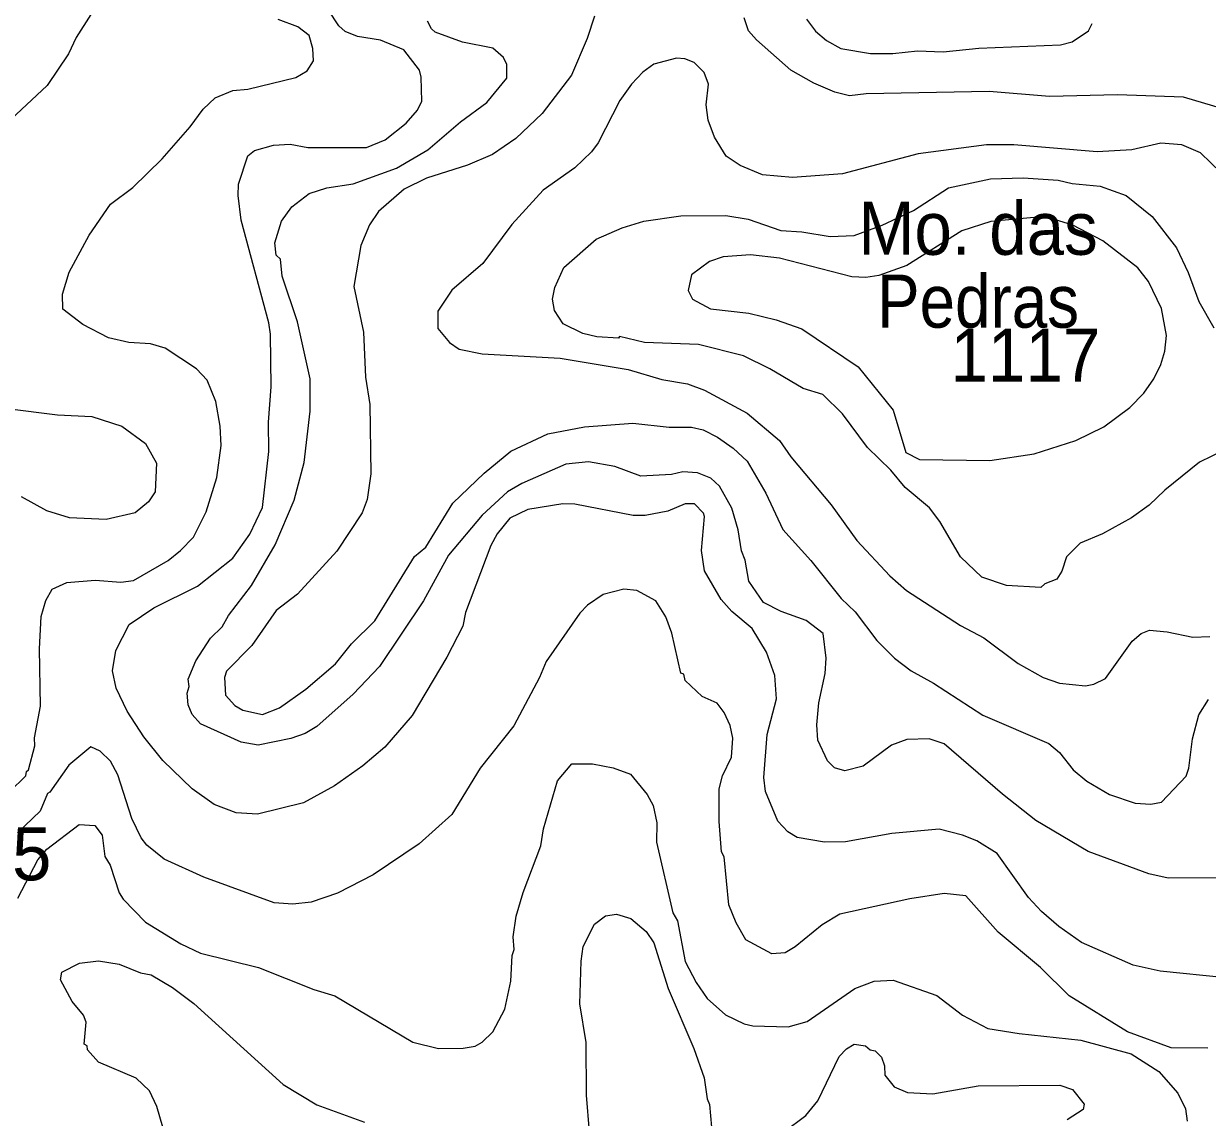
# Model space of a CAD drawing. Extents: x 447.8 to 473.9, y 7733.1 to 7760.8.
# Drawn here: x 464.34 to 466.128, y 7736.07 to 7737.721 of the extents above; entities that cross this region are included whole.
import ezdxf
from ezdxf.enums import TextEntityAlignment as Align

# ---------------------------------------------------------------- set-up
doc = ezdxf.new("R2010")
doc.units = 0
doc.header["$LTSCALE"] = 0.032
doc.layers.add('1', color=7, linetype='Continuous', lineweight=25)
doc.layers.add('2', color=7, linetype='Continuous', lineweight=13)
doc.layers.add('21', color=7, linetype='Continuous')
doc.layers.add('27', color=7, linetype='Continuous')

msp = doc.modelspace()

# ---------------------------------------------------------------- linework, layer by layer
at = {"layer": '1'}
for points in [[(465.1015, 7736.9874), (465.0742, 7736.9744), (465.0553, 7736.9508), (465.0456, 7736.9332), (465.0073, 7736.8322), (465.0031, 7736.8113), (464.9791, 7736.7648), (464.9268, 7736.6764), (464.8855, 7736.6287), (464.8521, 7736.6008), (464.8092, 7736.5702), (464.7626, 7736.5447), (464.6931, 7736.5274), (464.6611, 7736.5297), (464.6279, 7736.5421), (464.5944, 7736.5659), (464.5504, 7736.6086), (464.5215, 7736.6443), (464.4962, 7736.6831), (464.4797, 7736.7178), (464.474, 7736.7441), (464.4792, 7736.7747), (464.4992, 7736.8137), (464.5367, 7736.8393), (464.6027, 7736.8718), (464.6557, 7736.9142), (464.6817, 7736.9501), (464.7007, 7736.9907), (464.7103, 7737.075), (464.7098, 7737.1196), (464.7137, 7737.1725), (464.7129, 7737.2521), (464.7105, 7737.2692), (464.6683, 7737.4243), (464.664, 7737.4616), (464.6647, 7737.4788), (464.6784, 7737.5212), (464.6888, 7737.5293), (464.7172, 7737.5374), (464.7424, 7737.5389), (464.7694, 7737.5342), (464.8576, 7737.5341), (464.8861, 7737.5455), (464.9178, 7737.5707), (464.935, 7737.5902), (464.9411, 7737.6037), (464.9405, 7737.6401), (464.9377, 7737.6507), (464.914, 7737.6815), (464.8791, 7737.6959), (464.8442, 7737.7015), (464.8257, 7737.709), (464.8161, 7737.7179), (464.8003, 7737.7411)], [(465.3129, 7736.9849), (465.2787, 7736.9787), (465.2604, 7736.9787), (465.1725, 7736.9954), (465.1542, 7736.9962), (465.1015, 7736.9874)], [(466.1556, 7736.2805), (466.0562, 7736.2908), (466.0153, 7736.2997), (465.9376, 7736.3337), (465.9034, 7736.3579), (465.8769, 7736.3807), (465.8576, 7736.4018), (465.8103, 7736.4685), (465.7797, 7736.4872), (465.7576, 7736.4959), (465.7224, 7736.5048), (465.6511, 7736.4984), (465.5813, 7736.4857), (465.5494, 7736.4856), (465.5083, 7736.4926), (465.494, 7736.5012), (465.479, 7736.5173), (465.4605, 7736.5617), (465.4578, 7736.5832), (465.4628, 7736.6477), (465.4767, 7736.7017), (465.4744, 7736.737), (465.4616, 7736.7723), (465.4404, 7736.8081), (465.4093, 7736.8338), (465.3935, 7736.8515), (465.3683, 7736.8948), (465.3638, 7736.9257), (465.3684, 7736.9768), (465.3667, 7736.9821), (465.3529, 7736.9962), (465.3392, 7736.9962), (465.3129, 7736.9849)]]:
    msp.add_lwpolyline(points, dxfattribs=at)
msp.add_lwpolyline([(466.0107, 7737.1414), (466.0318, 7737.1633), (466.0466, 7737.1846), (466.0573, 7737.2062), (466.0634, 7737.2264), (466.0659, 7737.25), (466.0585, 7737.2908), (466.0388, 7737.3318), (466.0225, 7737.3521), (465.9697, 7737.3932), (465.9243, 7737.4169), (465.8823, 7737.4298), (465.8005, 7737.4221), (465.7569, 7737.4081), (465.6736, 7737.356), (465.6314, 7737.3408), (465.6118, 7737.3378), (465.5905, 7737.3386), (465.4815, 7737.367), (465.4379, 7737.3721), (465.3966, 7737.3689), (465.3758, 7737.3617), (465.3487, 7737.3419), (465.3437, 7737.3179), (465.3499, 7737.3052), (465.3775, 7737.2903), (465.435, 7737.2837), (465.4766, 7737.2739), (465.5153, 7737.2605), (465.6001, 7737.203), (465.653, 7737.1373), (465.6723, 7737.0736), (465.6927, 7737.0631), (465.7991, 7737.0614), (465.866, 7737.0715), (465.9292, 7737.0918), (465.9713, 7737.1124)], close=True, dxfattribs=at)
at = {"layer": '2'}
for points in [[(464.4599, 7737.7643), (464.4191, 7737.7002), (464.4076, 7737.6754), (464.3755, 7737.6274), (464.3214, 7737.5767)], [(464.3568, 7736.6308), (464.3562, 7736.643), (464.3657, 7736.6905), (464.3642, 7736.777), (464.3666, 7736.8259), (464.3735, 7736.8504), (464.3829, 7736.8673), (464.4052, 7736.8774), (464.4481, 7736.8809), (464.4866, 7736.8777), (464.5058, 7736.8806), (464.5581, 7736.9104), (464.5771, 7736.9254), (464.5967, 7736.946), (464.6157, 7736.9839), (464.6319, 7737.0359), (464.6381, 7737.0839), (464.6366, 7737.1131), (464.6303, 7737.1506), (464.6173, 7737.1829), (464.6011, 7737.2001), (464.5536, 7737.231), (464.5315, 7737.2374), (464.499, 7737.2396), (464.4684, 7737.2469), (464.4292, 7737.2667), (464.3992, 7737.29), (464.3986, 7737.3125), (464.4087, 7737.3459), (464.4388, 7737.4016), (464.4711, 7737.4485), (464.5047, 7737.4734), (464.5491, 7737.517), (464.5916, 7737.565), (464.6111, 7737.5918), (464.629, 7737.6089), (464.656, 7737.6198), (464.6787, 7737.6223), (464.7511, 7737.6399), (464.7682, 7737.6499), (464.7776, 7737.665), (464.7769, 7737.6836), (464.7712, 7737.7031), (464.7542, 7737.7161), (464.7246, 7737.7274)], [(465.435, 7736.8792), (465.4297, 7736.9109), (465.4242, 7736.9251), (465.4191, 7736.9566), (465.4097, 7736.9895), (465.3907, 7737.023), (465.3778, 7737.0349), (465.3578, 7737.0428), (465.3355, 7737.0444), (465.3185, 7737.0402), (465.2719, 7737.038), (465.2327, 7737.0524), (465.1929, 7737.0595), (465.159, 7737.0562), (465.0922, 7737.0269), (465.0706, 7737.014), (465.0323, 7736.9791), (464.9815, 7736.9188), (464.9438, 7736.8498), (464.8775, 7736.7507), (464.8376, 7736.709), (464.7826, 7736.6602), (464.7652, 7736.6493), (464.7434, 7736.6417), (464.6943, 7736.6316), (464.6684, 7736.6364), (464.607, 7736.6642), (464.5946, 7736.6779), (464.5885, 7736.6928), (464.587, 7736.7105), (464.5901, 7736.7202), (464.5886, 7736.7312), (464.6002, 7736.7591), (464.622, 7736.7932), (464.6398, 7736.8103), (464.6496, 7736.8274), (464.6843, 7736.873), (464.7198, 7736.9343), (464.7487, 7737.0015), (464.7634, 7737.0583), (464.7729, 7737.1362), (464.7729, 7737.1846), (464.7538, 7737.2708), (464.7305, 7737.3398), (464.728, 7737.3654), (464.7215, 7737.3715), (464.7194, 7737.39), (464.7293, 7737.4228), (464.7448, 7737.4443), (464.7712, 7737.4646), (464.7979, 7737.473), (464.8377, 7737.479), (464.9031, 7737.503), (464.9506, 7737.5303), (464.9996, 7737.5725), (465.0393, 7737.6018), (465.0695, 7737.6387), (465.0698, 7737.6593), (465.0645, 7737.6697), (465.0485, 7737.684), (465.0027, 7737.6932), (464.9615, 7737.7083), (464.9559, 7737.7129), (464.9499, 7737.7249)], [(465.2019, 7737.732), (465.1909, 7737.6987), (465.1674, 7737.6434), (465.1232, 7737.5854), (465.0833, 7737.5476), (465.048, 7737.5233), (465.0101, 7737.5074), (464.9483, 7737.4879), (464.9146, 7737.4711), (464.8758, 7737.4374), (464.8621, 7737.4173), (464.8492, 7737.3859), (464.8387, 7737.3241), (464.853, 7737.2554), (464.8564, 7737.1875), (464.8627, 7737.1461), (464.8644, 7737.0414), (464.8588, 7737.0024), (464.8513, 7736.9824), (464.8128, 7736.9247), (464.7535, 7736.8597), (464.7214, 7736.8349), (464.6845, 7736.782), (464.6463, 7736.7436), (464.6431, 7736.7341), (464.6447, 7736.7072), (464.659, 7736.6919), (464.6709, 7736.6844), (464.7005, 7736.6781), (464.7262, 7736.6883), (464.7663, 7736.7163), (464.8112, 7736.7547), (464.8351, 7736.785), (464.8705, 7736.8193), (464.9302, 7736.9168), (464.9475, 7736.9306), (464.988, 7736.9973), (465.0356, 7737.0425), (465.0757, 7737.0754), (465.1315, 7737.1016), (465.1869, 7737.1125), (465.2601, 7737.1181), (465.315, 7737.112), (465.3486, 7737.1116), (465.3661, 7737.1076), (465.3879, 7737.0968), (465.4113, 7737.0802), (465.4326, 7737.0603), (465.461, 7737.0124), (465.4867, 7736.9575), (465.5286, 7736.9107), (465.5746, 7736.8533), (465.5955, 7736.8333), (465.6285, 7736.7896), (465.6552, 7736.7632), (465.6801, 7736.7439), (465.714, 7736.7253), (465.7886, 7736.6769), (465.8881, 7736.6341), (465.9042, 7736.6209), (465.925, 7736.5945)], [(466.2762, 7737.4335), (466.2547, 7737.4308), (466.2241, 7737.4339), (466.2122, 7737.4417), (466.2011, 7737.461), (466.1935, 7737.4825), (466.1901, 7737.5277), (466.18, 7737.5607), (466.1719, 7737.5722), (466.1507, 7737.5925), (466.0914, 7737.6101), (465.992, 7737.6134), (465.8892, 7737.6111), (465.7979, 7737.6183), (465.6124, 7737.6151), (465.587, 7737.6119), (465.5652, 7737.6173), (465.5331, 7737.631), (465.4986, 7737.6507), (465.4468, 7737.6963), (465.4348, 7737.7103), (465.4279, 7737.7297)], [(465.522, 7737.7275), (465.5359, 7737.7098), (465.5526, 7737.6956), (465.5742, 7737.6834), (465.6191, 7737.676), (465.6525, 7737.676), (465.69, 7737.6799), (465.7287, 7737.6784), (465.7826, 7737.684), (465.906, 7737.6889), (465.9235, 7737.6935), (465.9481, 7737.7101), (465.9534, 7737.7212)], [(466.1483, 7737.4956), (466.1172, 7737.5259), (466.0891, 7737.5381), (466.0574, 7737.5405), (466.0133, 7737.5303), (465.9612, 7737.5277), (465.8355, 7737.538), (465.7938, 7737.5381), (465.6908, 7737.5243), (465.5768, 7737.4941), (465.5011, 7737.4885), (465.456, 7737.4928), (465.4223, 7737.5067), (465.4011, 7737.521), (465.3833, 7737.5494), (465.3735, 7737.5751), (465.3709, 7737.5985), (465.3742, 7737.6298), (465.3677, 7737.647), (465.3524, 7737.6623), (465.3385, 7737.6679), (465.3257, 7737.6687), (465.2917, 7737.6598), (465.2753, 7737.6477), (465.2582, 7737.6297), (465.2404, 7737.6049), (465.2077, 7737.5412), (465.1975, 7737.5275), (465.1724, 7737.5032), (465.1246, 7737.4697), (465.0773, 7737.4176), (465.0332, 7737.3591), (464.9864, 7737.3187), (464.9654, 7737.2869), (464.9656, 7737.2607), (464.983, 7737.2398), (464.9975, 7737.2296), (465.0323, 7737.2224), (465.15, 7737.2158), (465.2529, 7737.1989), (465.3036, 7737.1839), (465.3427, 7737.1772), (465.368, 7737.1676), (465.4325, 7737.1329), (465.4813, 7737.0919), (465.4985, 7737.0668), (465.5595, 7736.9945), (465.5983, 7736.9405), (465.6479, 7736.8876), (465.6734, 7736.8653), (465.7549, 7736.8124), (465.79, 7736.7938), (465.8417, 7736.7551), (465.8794, 7736.734), (465.9044, 7736.7254), (465.9436, 7736.7214), (465.9563, 7736.7239), (465.974, 7736.7323), (466.0138, 7736.7886), (466.0276, 7736.8006), (466.0403, 7736.8052), (466.0671, 7736.803), (466.1055, 7736.795), (466.1312, 7736.7959)], [(466.153, 7737.0771), (466.1157, 7737.0592), (466.0632, 7737.0168), (466.0397, 7736.9941), (466.0132, 7736.9748), (465.9692, 7736.9507), (465.9353, 7736.9369), (465.9147, 7736.9163), (465.9079, 7736.8945), (465.9003, 7736.8823), (465.882, 7736.8753), (465.8763, 7736.8697), (465.8242, 7736.8726), (465.7872, 7736.8855), (465.7548, 7736.9163), (465.7238, 7736.9695), (465.708, 7736.9901), (465.6713, 7737.0205), (465.6496, 7737.047), (465.6141, 7737.0811), (465.5767, 7737.132), (465.5471, 7737.1613), (465.5172, 7737.1701), (465.4671, 7737.1999), (465.4273, 7737.2197), (465.359, 7737.2368), (465.2774, 7737.2395), (465.24, 7737.2485), (465.2383, 7737.2464), (465.2055, 7737.248), (465.1843, 7737.253), (465.1547, 7737.2678), (465.1415, 7737.288), (465.1385, 7737.3051), (465.142, 7737.3226), (465.156, 7737.3526), (465.2044, 7737.3954), (465.244, 7737.4129), (465.2767, 7737.4227), (465.3325, 7737.4307), (465.4004, 7737.4315), (465.4341, 7737.4259), (465.4833, 7737.4087), (465.5152, 7737.4066), (465.5581, 7737.3995), (465.5943, 7737.4011), (465.6367, 7737.4166), (465.684, 7737.4389), (465.7367, 7737.4732), (465.8002, 7737.4868), (465.8492, 7737.4884), (465.9025, 7737.4845), (465.9236, 7737.4796), (465.9657, 7737.4755), (466.0051, 7737.4614), (466.0444, 7737.4297), (466.0811, 7737.3826), (466.0987, 7737.3454), (466.1149, 7737.3014), (466.1375, 7737.2616)], [(464.3153, 7737.1399), (464.391, 7737.1303), (464.443, 7737.1277), (464.4885, 7737.1135), (464.5241, 7737.0871), (464.5404, 7737.0576), (464.5387, 7737.014), (464.5286, 7736.9989), (464.5082, 7736.9823), (464.4647, 7736.9723), (464.4092, 7736.9751), (464.3748, 7736.9853), (464.3366, 7737.0066)], [(465.339, 7736.7292), (465.3369, 7736.7389), (465.3325, 7736.7403), (465.3189, 7736.8011), (465.31, 7736.8255), (465.2945, 7736.8497), (465.2659, 7736.8655), (465.2462, 7736.8671), (465.2152, 7736.859), (465.1913, 7736.843), (465.1797, 7736.8308), (465.1289, 7736.7581), (465.1191, 7736.7339), (465.0801, 7736.661), (465.0296, 7736.5973), (464.9867, 7736.5271), (464.9375, 7736.4826), (464.8678, 7736.4361), (464.8141, 7736.4082), (464.7742, 7736.395), (464.7467, 7736.3919), (464.7184, 7736.3939), (464.6122, 7736.4325), (464.552, 7736.4598), (464.5261, 7736.4808), (464.5173, 7736.4921), (464.5035, 7736.5212), (464.4823, 7736.5872), (464.4713, 7736.6076), (464.4556, 7736.6225), (464.4413, 7736.6292), (464.4084, 7736.6018), (464.3798, 7736.5607), (464.376, 7736.559), (464.365, 7736.5323), (464.3306, 7736.4992)], [(465.552, 7736.7629), (465.5474, 7736.8002), (465.5219, 7736.8201), (465.4841, 7736.8338), (465.4575, 7736.8473), (465.435, 7736.8792)], [(466.1619, 7736.4313), (466.0684, 7736.4312), (466.0391, 7736.4376), (465.9478, 7736.4714), (465.8685, 7736.5179), (465.8183, 7736.558), (465.73, 7736.6339), (465.7077, 7736.6411), (465.6739, 7736.6403), (465.6504, 7736.6317), (465.6076, 7736.6), (465.58, 7736.5931), (465.5644, 7736.5978), (465.5537, 7736.6083), (465.5393, 7736.6395), (465.5377, 7736.6623), (465.5409, 7736.6956), (465.5503, 7736.7402), (465.552, 7736.7629)], [(465.4111, 7736.6424), (465.4071, 7736.6613), (465.3981, 7736.6812), (465.3871, 7736.6954), (465.3648, 7736.7051), (465.339, 7736.7292)], [(466.0584, 7736.5457), (466.0955, 7736.5851), (466.0997, 7736.5969), (466.1052, 7736.6414), (466.1147, 7736.6778), (466.1295, 7736.7005)], [(466.1282, 7736.1745), (466.0731, 7736.1747), (466.0071, 7736.1988), (465.9187, 7736.2536), (465.8756, 7736.296), (465.8117, 7736.3493), (465.763, 7736.4044), (465.7301, 7736.4078), (465.6784, 7736.3998), (465.5727, 7736.3765), (465.5459, 7736.3607), (465.5053, 7736.3276), (465.4899, 7736.3184), (465.4701, 7736.3167), (465.4305, 7736.338), (465.4159, 7736.3638), (465.405, 7736.391), (465.3981, 7736.4634), (465.394, 7736.4707), (465.3902, 7736.5166), (465.3902, 7736.5661), (465.3952, 7736.5856), (465.4092, 7736.6137), (465.4111, 7736.6424)], [(464.2882, 7736.5392), (464.3187, 7736.5613), (464.3431, 7736.5853), (464.3441, 7736.5919), (464.3475, 7736.5946), (464.3568, 7736.6308)], [(464.9663, 7736.1739), (465.0036, 7736.1742), (465.0219, 7736.1775), (465.0324, 7736.1837), (465.0484, 7736.1992), (465.0667, 7736.2334), (465.0759, 7736.2753), (465.0776, 7736.3141), (465.0806, 7736.3234), (465.0792, 7736.3426), (465.084, 7736.3737), (465.0943, 7736.4096), (465.1209, 7736.4799), (465.125, 7736.5057), (465.1462, 7736.578), (465.168, 7736.6035), (465.199, 7736.6035), (465.2303, 7736.5974), (465.2563, 7736.588), (465.2815, 7736.5575), (465.2907, 7736.5406), (465.2963, 7736.5145), (465.2956, 7736.4853), (465.3203, 7736.3789), (465.3275, 7736.3664), (465.3391, 7736.3054), (465.3558, 7736.2735), (465.3722, 7736.2494), (465.3998, 7736.2247), (465.4283, 7736.2109), (465.441, 7736.208), (465.4946, 7736.2067), (465.5232, 7736.2148), (465.5953, 7736.2644), (465.6245, 7736.2757), (465.653, 7736.2772), (465.7188, 7736.2539), (465.7578, 7736.224), (465.7962, 7736.2043), (465.8432, 7736.1963), (465.9365, 7736.1866), (466.0124, 7736.1657), (466.0541, 7736.139), (466.0831, 7736.1067), (466.0948, 7736.0829), (466.0971, 7736.0641)], [(465.925, 7736.5945), (465.9455, 7736.5772), (465.9796, 7736.5572), (466.0186, 7736.5441), (466.0422, 7736.5426), (466.0584, 7736.5457)], [(464.3311, 7736.401), (464.3613, 7736.4588), (464.3749, 7736.4748), (464.4239, 7736.512), (464.4474, 7736.5103), (464.4586, 7736.496), (464.4627, 7736.4636), (464.4706, 7736.4506), (464.4842, 7736.409), (464.4903, 7736.3995), (464.5242, 7736.3645), (464.5774, 7736.3321), (464.6069, 7736.3179)], [(465.1945, 7736.0483), (465.1898, 7736.1033), (465.1897, 7736.183), (465.1801, 7736.2413), (465.1818, 7736.3056), (465.185, 7736.3281), (465.202, 7736.3615), (465.2189, 7736.3743), (465.2354, 7736.3767), (465.2568, 7736.3703), (465.2801, 7736.3504), (465.2916, 7736.3333), (465.3132, 7736.2647), (465.3519, 7736.174), (465.3678, 7736.1294), (465.3722, 7736.0978), (465.3757, 7736.0896), (465.3789, 7736.055)], [(464.6069, 7736.3179), (464.6948, 7736.296), (464.7782, 7736.263), (464.81, 7736.2532), (464.9278, 7736.1837), (464.9663, 7736.1739)], [(464.3335, 7735.6493), (464.3537, 7735.6609), (464.3799, 7735.687), (464.4034, 7735.7194), (464.4419, 7735.7899), (464.4576, 7735.8293), (464.4968, 7735.8966), (464.5306, 7735.9736), (464.5374, 7736.0037), (464.5468, 7736.0267), (464.55, 7736.055), (464.5411, 7736.0863), (464.5302, 7736.1102), (464.51, 7736.1289), (464.4532, 7736.1531), (464.4366, 7736.1719), (464.436, 7736.1777), (464.4315, 7736.1802), (464.4344, 7736.2138), (464.4306, 7736.2243), (464.4132, 7736.245), (464.3957, 7736.2773), (464.3979, 7736.2889), (464.4243, 7736.3029)], [(464.4243, 7736.3029), (464.4531, 7736.3061), (464.4843, 7736.3012), (464.5164, 7736.2881), (464.5327, 7736.285), (464.5648, 7736.2658)], [(464.5648, 7736.2658), (464.5968, 7736.2417), (464.732, 7736.1193), (464.7826, 7736.0887), (464.8545, 7736.0629)], [(465.4873, 7736.0476), (465.521, 7736.073), (465.5394, 7736.0947), (465.5714, 7736.1618), (465.5826, 7736.1736), (465.5941, 7736.1802), (465.6114, 7736.178), (465.6183, 7736.1718), (465.626, 7736.1704), (465.6354, 7736.1607), (465.6402, 7736.1478), (465.6403, 7736.1334), (465.6545, 7736.1158), (465.6748, 7736.1073), (465.7129, 7736.1055), (465.7813, 7736.1177), (465.9048, 7736.1185), (465.9238, 7736.1122), (465.9415, 7736.0898), (465.9398, 7736.0818), (465.9157, 7736.0663)]]:
    msp.add_lwpolyline(points, dxfattribs=at)

# ---------------------------------------------------------------- texts
at = {"layer": '21', "width": 0.95}
msp.add_text('1117', height=0.08, dxfattribs=at).set_placement((465.7398, 7737.1807))
at = {"layer": '21'}
msp.add_text('985', height=0.08, dxfattribs=at).set_placement((464.2035, 7736.4278))
at = {"layer": '27'}
for s, width, p in [('Mo. das', 0.95, (465.7813, 7737.372)), ('Pedras', 0.9, (465.7813, 7737.262))]:
    msp.add_text(s, height=0.08, dxfattribs=dict(at, width=width)).set_placement(p, align=Align.CENTER)

doc.saveas('drawing.dxf')
